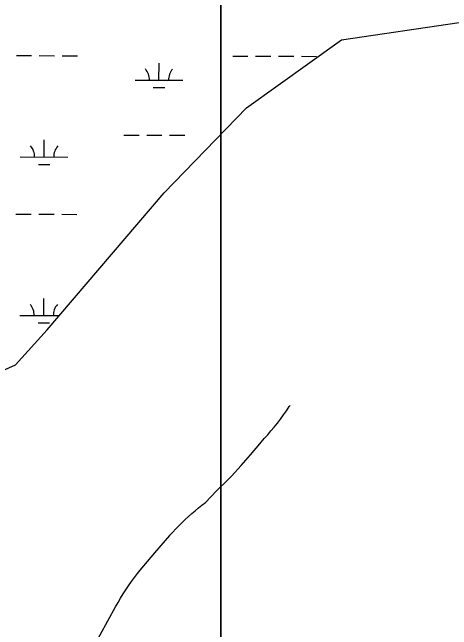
# Model space of a CAD drawing. Extents: x 3172297 to 3210190, y 958463 to 983887.
# Drawn here: x 3190971 to 3191893, y 970498 to 971793 of the extents above; entities that cross this region are included whole.
import ezdxf

# ---------------------------------------------------------------- set-up
doc = ezdxf.new("R2010")
doc.units = 0
for name, color, linetype in [('V-ROAD-CNTR', 7, 'Continuous'), ('V-SITE-VEGE', 7, 'Continuous'), ('V-WETL-SWMP', 7, 'Continuous')]:
    doc.layers.add(name, color=color, linetype=linetype)

msp = doc.modelspace()

# ---------------------------------------------------------------- linework, layer by layer
at = {"layer": 'V-ROAD-CNTR'}
for points in [[(3191514.1, 970914.7), (3191520.9, 970922.9), (3191527.5, 970931.2), (3191534, 970939.6), (3191540.3, 970948.2), (3191546.5, 970956.8), (3191552.6, 970965.6), (3191554.4, 970968.3)], [(3191139.7, 970457.3), (3191188, 970545.7), (3191188, 970545.7), (3191193.2, 970554.7), (3191198.5, 970563.7), (3191204, 970572.6), (3191209.7, 970581.3), (3191215.5, 970590), (3191221.4, 970598.6), (3191227.5, 970607), (3191233.8, 970615.4), (3191239.4, 970622.6), (3191270.3, 970659.2), (3191301.6, 970695.4), (3191301.9, 970695.7), (3191308.1, 970702.6), (3191314.5, 970709.3), (3191321, 970715.9), (3191327.5, 970722.5), (3191334.2, 970728.8), (3191341, 970735.1), (3191348, 970741.3), (3191355, 970747.3), (3191362.1, 970753.2), (3191369.3, 970759), (3191376.7, 970764.7), (3191376.8, 970764.8), (3191376.8, 970764.8), (3191400.1, 970788.8), (3191423.8, 970812.4), (3191431.3, 970819.7), (3191451.6, 970841.9), (3191471.4, 970864.6), (3191490.9, 970887.5), (3191500.1, 970898.7), (3191507.2, 970906.6), (3191514.1, 970914.7)]]:
    msp.add_lwpolyline(points, dxfattribs=at)
at = {"layer": 'V-SITE-VEGE'}
for p, q in [((3191409, 982072.9), (3191409, 969946.3)), ((3191409, 969946.3), (3191409, 982072.9))]:
    msp.add_line(p, q, dxfattribs=at)
at = {"layer": 'V-WETL-SWMP'}
for p, q in [((3190979.9, 971702), (3191011.9, 971701.9)), ((3191027.9, 971701.9), (3191059.9, 971701.8)), ((3191075.9, 971701.8), (3191107.9, 971701.7)), ((3191433.8, 971700.9), (3191465.8, 971700.8)), ((3191481.8, 971700.7), (3191513.8, 971700.7)), ((3191529.8, 971700.6), (3191561.8, 971700.6)), ((3191577.8, 971700.5), (3191609.8, 971700.4)), ((3191279.1, 971650.5), (3191279.2, 971686.5)), ((3191229.1, 971650.6), (3191329.1, 971650.4)), ((3191267.1, 971635.1), (3191291.1, 971635)), ((3191205.4, 971535.3), (3191237.4, 971535.2)), ((3191253.4, 971535.1), (3191285.4, 971535.1)), ((3191301.4, 971535), (3191333.4, 971534.9)), ((3191038.2, 971489.2), (3191038.3, 971525.2)), ((3190988.2, 971489.4), (3191088.2, 971489.1)), ((3191026.2, 971473.8), (3191050.2, 971473.8)), ((3190979.1, 971369.3), (3191011.1, 971369.2)), ((3191027.1, 971369.2), (3191059.1, 971369.1)), ((3191075.1, 971369.1), (3191107.1, 971369)), ((3191037.4, 971156.6), (3191037.5, 971192.6)), ((3190987.4, 971156.7), (3191070, 971156.5)), ((3191025.4, 971141.2), (3191049.4, 971141.1))]:
    msp.add_line(p, q, dxfattribs=at)
msp.add_lwpolyline([(3190103.3, 971765.7), (3190213.1, 971764.5), (3190367, 971780.3), (3190524.8, 971747.8), (3190594.7, 971720.7), (3190624.8, 971663.2), (3190632.9, 971601.7), (3190665.4, 971368.5), (3190702.4, 971139.7), (3190745.5, 971068.9), (3190881, 971010.3), (3190978.2, 971053.1), (3191044.9, 971127.1), (3191289.7, 971414.2), (3191463, 971592.4), (3191662.2, 971735.1), (3191908.6, 971771.8)], dxfattribs=at)
for centre, start, end in [((3191223.9, 971651.1), 359.0865, 40.6302), ((3191334.3, 971650.8), 139.0865, 180.6302), ((3190983, 971489.9), 359.0865, 40.6302), ((3191093.5, 971489.6), 139.0865, 180.6302), ((3190982.2, 971157.2), 359.0865, 40.6302), ((3191092.6, 971156.9), 139.0865, 180.6302)]:
    msp.add_arc(centre, 35.2, start, end, dxfattribs=at)

doc.saveas('drawing.dxf')
